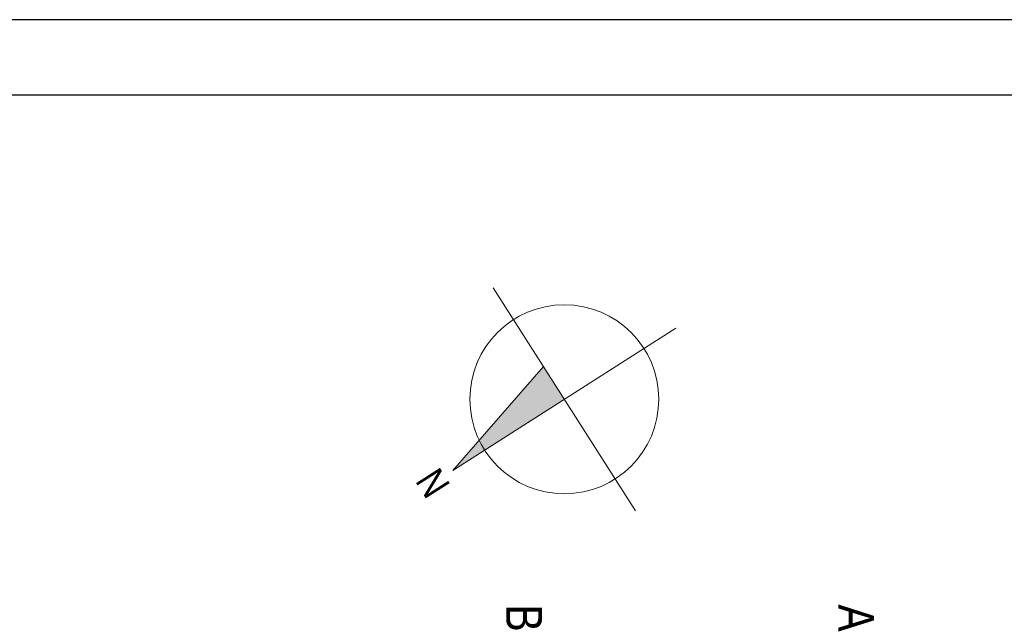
# Model space of a CAD drawing. Extents: x -631805 to -376315, y -40155 to 84873.
# Tile 370 of 398: x -480166 to -469742, y 77260 to 83648. Entities that reach past the tile are written whole.
import ezdxf

# ---------------------------------------------------------------- set-up
doc = ezdxf.new("R2010")
doc.units = 0
doc.header["$MEASUREMENT"] = 0
doc.layers.add('$ IE Tabela', color=7, linetype='Continuous')
for name, color, linetype, lineweight in [('ARCH TABELA_Nr_Pióra__21', 252, 'Continuous', 9), ('Arch tabelki_Nr_Pióra__21', 252, 'Continuous', 9), ('arch wypelnienia_Nr_Pióra__21', 252, 'Continuous', 9), ('INWENT OPISY_Nr_Pióra__21', 252, 'Continuous', 9)]:
    doc.layers.add(name, color=color, linetype=linetype, lineweight=lineweight)
doc.styles.add('GENERATED_STYLE_4', font='ARIALN.TTF')

# ---------------------------------------------------------------- blocks, each defined once
blk = doc.blocks.new('a3eee')
at = {"layer": '$ IE Tabela'}
for p, q in [((23930.8, 4176.8), (19730.8, 4176.8)), ((23840.8, 4096.8), (19890.8, 4096.8))]:
    blk.add_line(p, q, dxfattribs=at)

msp = doc.modelspace()

# ---------------------------------------------------------------- hatches: boundary and pattern name
at = {"layer": 'arch wypelnienia_Nr_Pióra__21', "linetype": 'Continuous'}
msp.add_hatch(color=256, dxfattribs=at).paths.add_polyline_path([(-475580, 78878), (-474620, 79977), (-474400, 79631)], flags=0)

# ---------------------------------------------------------------- linework, layer by layer
at = {"layer": 'ARCH TABELA_Nr_Pióra__21', "linetype": 'Continuous'}
for p, q in [((-473647, 78451), (-475153, 80812)), ((-473219, 80384), (-475580, 78878)), ((-474620, 79977), (-475580, 78878))]:
    msp.add_line(p, q, dxfattribs=at)
msp.add_circle((-474400, 79631), 1000, dxfattribs=at)

# ---------------------------------------------------------------- block references
at = {"layer": '$ IE Tabela', "transparency": 33554687, "xscale": 10, "yscale": 10, "zscale": 10}
msp.add_blockref('a3eee', (-695579, 41880), dxfattribs=at)

# ---------------------------------------------------------------- texts
at = {"layer": 'Arch tabelki_Nr_Pióra__21', "linetype": 'Continuous', "insert": (-475918, 78663), "char_height": 300, "attachment_point": 2, "rotation": 122.5319, "style": 'GENERATED_STYLE_4'}
msp.add_mtext('{N}', dxfattribs=at)
at = {"layer": 'INWENT OPISY_Nr_Pióra__21', "linetype": 'Continuous', "char_height": 380, "attachment_point": 2, "rotation": 270, "style": 'GENERATED_STYLE_4'}
for s, insert in [('{A}', (-471120, 77316)), ('{B}', (-474635, 77316))]:
    msp.add_mtext(s, dxfattribs=dict(at, insert=insert))

doc.saveas('drawing.dxf')
